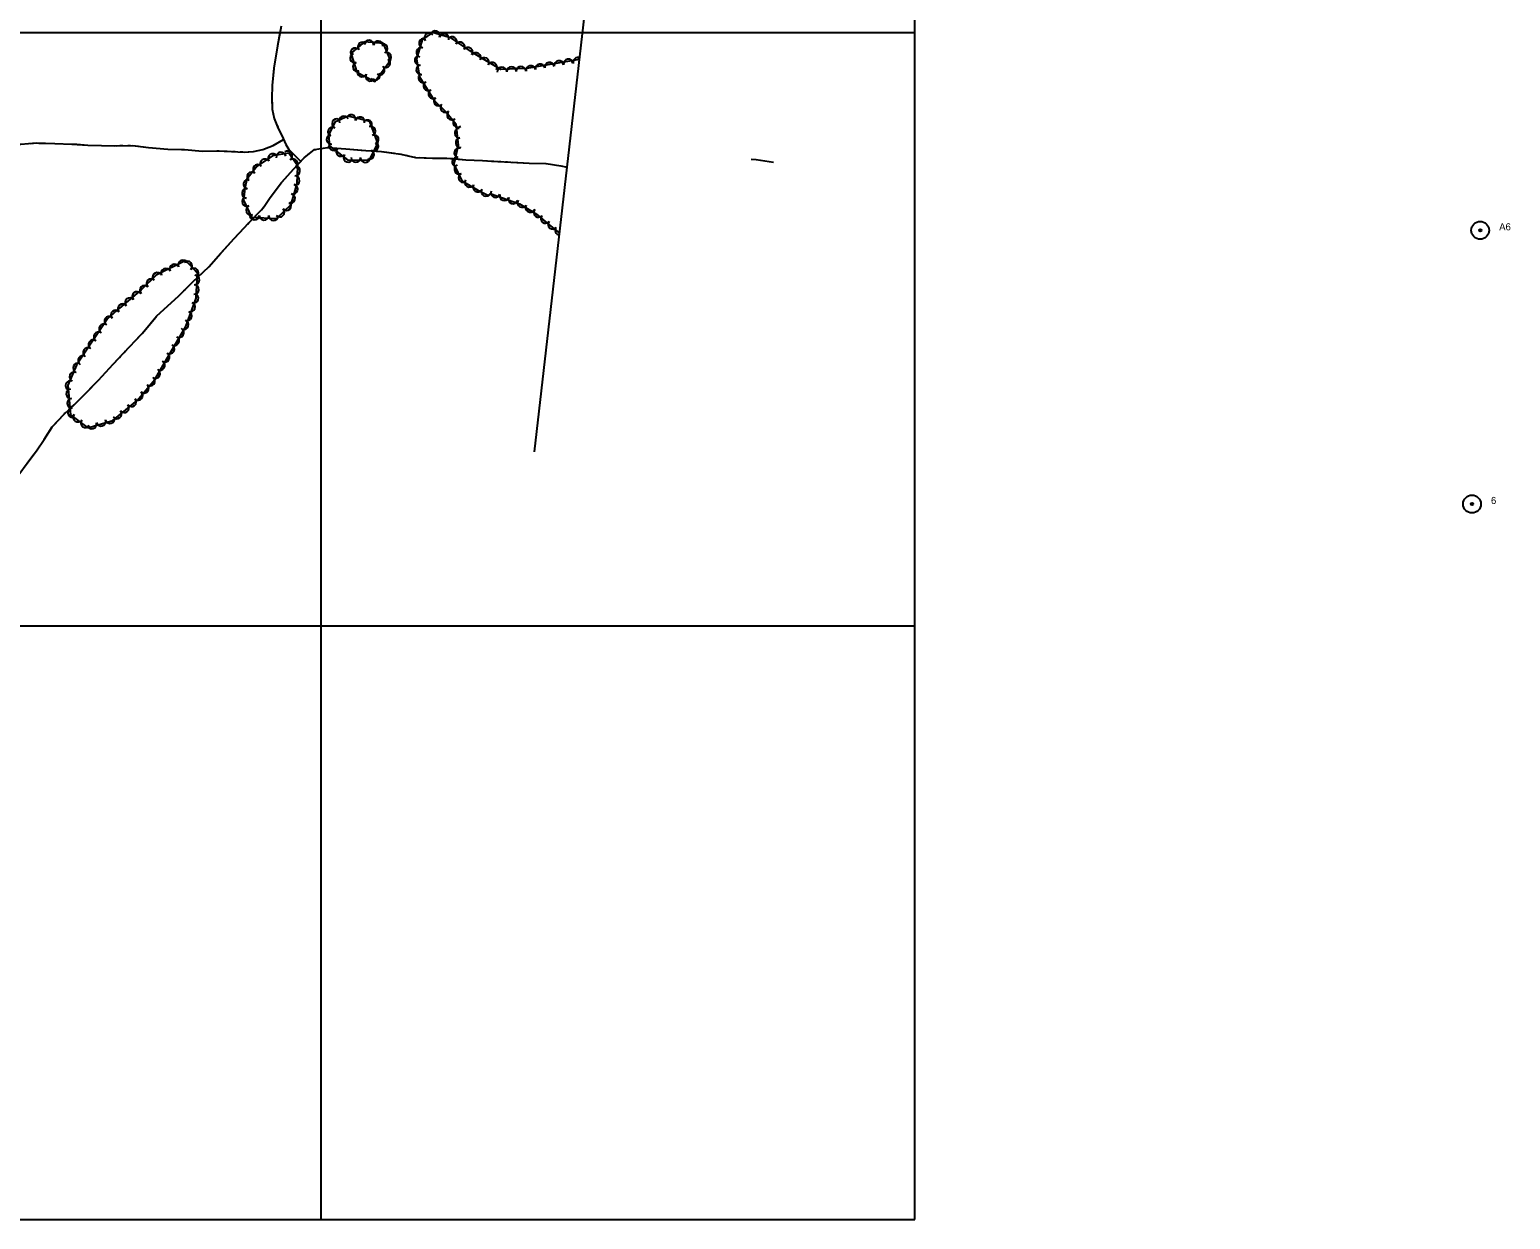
# Model space of a CAD drawing. Extents: x 353423 to 364002, y 127000 to 201942.
# Drawn here: x 362754 to 364002, y 127000 to 128002 of the extents above; entities that cross this region are included whole.
import ezdxf

# ---------------------------------------------------------------- set-up
doc = ezdxf.new("R2010")
doc.units = 0
for name, color, linetype in [('E_FEN_Generic', 7, 'Continuous'), ('E_LAND_TreeLine', 7, 'Continuous'), ('E_RDWY_AsphConc', 7, 'Continuous'), ('E_RDWY_Gravel', 7, 'Continuous'), ('E_STRUCT_WingWall', 7, 'Continuous')]:
    doc.layers.add(name, color=color, linetype=linetype)

msp = doc.modelspace()

# ---------------------------------------------------------------- linework, layer by layer
at = {"layer": 'E_FEN_Generic'}
for points in [[(363030, 127966.6), (363045.3, 127958.7), (363058.3, 127976.6), (363052.6, 127990.6), (363036.5, 127992), (363025.8, 127983.2), (363025.2, 127981.6), (363030, 127966.6)], [(363217.6, 127977.4), (363215.6, 127976.9), (363195.9, 127973.6), (363173, 127969.6), (363151.4, 127968.8), (363128.4, 127982.6), (363109.9, 127995.3), (363093.9, 128000.1), (363085, 127993.8), (363080.4, 127977.7), (363082.9, 127962.7), (363095.6, 127942.4), (363105.8, 127932.4), (363113.5, 127922.9), (363115.5, 127905.2), (363111.9, 127889.1), (363118.5, 127875.1), (363131.9, 127867.2), (363141.6, 127862.5)], [(363006.1, 127913.6), (363007.1, 127904.6), (363022.1, 127892.6), (363040.7, 127892.5), (363047.8, 127906.7), (363041, 127924.9), (363022.8, 127929.5), (363011.4, 127924.4), (363006.1, 127913.6)], [(362935.7, 127868.8), (362934.7, 127858.7), (362941.3, 127844.3), (362962.5, 127843.3), (362974.7, 127855.1), (362979.8, 127872.7), (362980.4, 127887.3), (362972.7, 127898.3), (362958.9, 127896.2), (362946.1, 127887.3), (362937.3, 127876.5), (362935.7, 127868.8)], [(363381.1, 127890.5), (363366.5, 127892.7), (363362.2, 127893)], [(363142.5, 127864.4), (363167, 127855.6), (363181.4, 127846.9), (363191.9, 127838.1), (363200.8, 127830.9)], [(362795.1, 127721.5), (362793.8, 127719.8), (362786.6, 127702.9), (362788.7, 127677.9), (362803.5, 127667), (362824.6, 127673.1), (362845, 127690), (362859.8, 127707.6), (362871.9, 127728.4), (362885.9, 127752.4), (362894.8, 127776.1), (362895.8, 127797.2), (362886.1, 127807.8), (362860.9, 127795.6), (362848.4, 127783.3), (362830.1, 127767.8), (362820, 127758.7), (362795.1, 127721.5)]]:
    msp.add_lwpolyline(points, dxfattribs=at)
for centre, radius, start, end in [((363096, 127997.3), 4, 343.1247, 163.1094), ((363034.8, 127987.9), 3.92, 39.2114, 219.1961), ((363040.3, 127989.6), 3.92, 355.1186, 175.1032), ((363048.1, 127988.9), 3.92, 355.1186, 175.1032), ((363052, 127986.6), 3.92, 292.5042, 112.4888), ((363086.4, 127991), 4, 74.1433, 254.128), ((363090.9, 127995.4), 4, 35.4331, 215.4178), ((363103.6, 127995), 4, 343.1247, 163.1094), ((363110.4, 127992.3), 4, 325.6476, 145.6323), ((363117.1, 127987.8), 4, 325.6476, 145.6323), ((363028.3, 127978.4), 3.92, 107.7358, 287.7205), ((363028.7, 127983), 3.92, 39.2114, 219.1961), ((363054.3, 127974.5), 3.92, 233.9239, 53.9086), ((363055, 127979.3), 3.92, 292.5042, 112.4888), ((363082.8, 127976.5), 4, 99.3872, 279.3718), ((363084.2, 127983.3), 4, 74.1433, 254.128), ((363123.7, 127983.3), 4, 325.6476, 145.6323), ((363130.5, 127978.9), 4, 329.0645, 149.0491), ((363137.4, 127974.8), 4, 329.0645, 149.0491), ((363200.3, 127972.2), 4, 9.5992, 189.5839), ((363208.2, 127973.5), 4, 9.5992, 189.5839), ((363216.3, 127974.9), 4, 67.5879, 194.0468), ((363030.7, 127970.9), 3.92, 107.7358, 287.7205), ((363034.4, 127966.6), 3.92, 152.8454, 332.8301), ((363041.4, 127963), 3.92, 152.8454, 332.8301), ((363045.5, 127963.6), 3.92, 211.7662, 31.7509), ((363049.6, 127968.2), 3.92, 233.9239, 53.9086), ((363084.1, 127968.6), 4, 99.3872, 279.3718), ((363086, 127961.8), 4, 121.9756, 301.9603), ((363144.2, 127970.7), 4, 329.0645, 149.0491), ((363152.4, 127966.8), 4, 2.1305, 182.1152), ((363160.4, 127967.1), 4, 2.1305, 182.1152), ((363168.4, 127967.4), 4, 2.1305, 182.1152), ((363176.6, 127968.1), 4, 9.7568, 189.7414), ((363184.5, 127969.5), 4, 9.7568, 189.7414), ((363192.4, 127970.8), 4, 9.7568, 189.7414), ((363090.2, 127955), 4, 121.9756, 301.9603), ((363094.4, 127948.2), 4, 121.9756, 301.9603), ((363098.9, 127942.2), 4, 135.6209, 315.6055), ((363104.6, 127936.6), 4, 135.6209, 315.6055), ((363013.1, 127923.2), 3.93, 63.9611, 243.9457), ((363019.1, 127925.6), 3.93, 23.9772, 203.9618), ((363025.1, 127926.8), 3.93, 345.9359, 165.9206), ((363032.7, 127924.9), 3.93, 345.9359, 165.9206), ((363038.9, 127922.3), 3.93, 323.896, 143.8807), ((363110.1, 127930.4), 4, 128.8797, 308.8644), ((363115.1, 127924.2), 4, 128.8797, 308.8644), ((363008.5, 127909.9), 3.93, 96.2719, 276.2566), ((363009.6, 127916.2), 3.93, 63.9611, 243.9457), ((363041.8, 127917), 3.93, 290.5744, 110.5591), ((363044.5, 127909.7), 3.93, 290.5744, 110.5591), ((363116.5, 127915.2), 4, 96.314, 276.2987), ((363010.5, 127904.5), 3.93, 141.3641, 321.3488), ((363016.6, 127899.6), 3.93, 141.3641, 321.3488), ((363040.7, 127897.2), 3.93, 243.2386, 63.2233), ((363044.3, 127904.2), 3.93, 243.2386, 63.2233), ((363116.1, 127898.7), 4, 77.4306, 257.4153), ((363117.3, 127907.2), 4, 96.314, 276.2987), ((362946.7, 127884.7), 4.05, 50.9473, 230.9319), ((362952.6, 127889.3), 4.05, 34.7374, 214.7221), ((362959.3, 127893.9), 4.05, 34.7374, 214.7221), ((362966.2, 127895.1), 4.05, 8.56, 188.5446), ((362971.6, 127896), 4.05, 305.1288, 125.1135), ((362976.3, 127889.4), 4.05, 305.1288, 125.1135), ((363022.8, 127894.7), 3.93, 141.3641, 321.3488), ((363029.2, 127894.6), 3.93, 179.6896, 359.6743), ((363037, 127894.5), 3.93, 179.6896, 359.6743), ((363114.4, 127890.8), 4, 77.4306, 257.4153), ((363116.2, 127884.8), 4, 115.3869, 295.3716), ((362938.6, 127872.3), 4.05, 77.9562, 257.9409), ((362941.6, 127878.4), 4.05, 50.9473, 230.9319), ((362977.8, 127875.3), 4.05, 267.6399, 87.6246), ((362978.1, 127883.4), 4.05, 267.6399, 87.6246), ((363119.7, 127877.6), 4, 115.3869, 295.3716), ((363125, 127873.7), 4, 149.4943, 329.479), ((362937.4, 127864.5), 4.05, 84.3258, 264.3104), ((362974, 127860.1), 4.05, 254.0306, 74.0153), ((362976.2, 127867.9), 4.05, 254.0306, 74.0153), ((363131.9, 127869.7), 4, 149.4943, 329.479), ((363138.9, 127866.1), 4, 153.9284, 333.9131), ((363146.9, 127865), 3.93, 160.2485, 340.2332), ((363154.3, 127862.3), 3.93, 160.2485, 340.2332), ((362937.4, 127857.7), 4.05, 114.8835, 294.8682), ((362940.8, 127850.4), 4.05, 114.8835, 294.8682), ((362965, 127848.6), 4.05, 223.8409, 43.8255), ((362970.8, 127854.2), 4.05, 223.8409, 43.8255), ((363161.7, 127859.7), 3.93, 160.2485, 340.2332), ((363169.3, 127856.6), 3.93, 148.9783, 328.963), ((363176, 127852.5), 3.93, 148.9783, 328.963), ((363183, 127848.3), 3.93, 140.1351, 320.1198), ((362943.8, 127846.3), 4.05, 177.3201, 357.3048), ((362951.9, 127846), 4.05, 177.3201, 357.3048), ((362959.9, 127845.6), 4.05, 177.3201, 357.3048), ((363189, 127843.2), 3.93, 140.1351, 320.1198), ((363195, 127838.3), 3.93, 141.1052, 321.0899), ((363201.1, 127833.3), 3.93, 141.1052, 263.1006), ((362869.1, 127797.2), 4, 25.8362, 205.8209), ((362876.3, 127800.7), 4, 25.8362, 205.8209), ((362883.5, 127804.2), 4, 25.8362, 205.8209), ((362887.3, 127803.3), 4, 312.5831, 132.5677), ((362892.7, 127797.4), 4, 312.5831, 132.5677), ((362856.8, 127788.5), 4, 44.63, 224.6147), ((362861.9, 127793.7), 4, 25.8362, 205.8209), ((362893.4, 127791.5), 4, 267.3535, 87.3381), ((362838.8, 127772.4), 4, 40.1448, 220.1295), ((362844.9, 127777.6), 4, 40.1448, 220.1295), ((362851.1, 127782.9), 4, 44.63, 224.6147), ((362892.6, 127776.2), 4, 249.4867, 69.4713), ((362893, 127783.5), 4, 267.3535, 87.3381), ((362826.8, 127762), 4, 42.0695, 222.0541), ((362832.7, 127767.3), 4, 40.1448, 220.1295), ((362887, 127761.2), 4, 249.4867, 69.4713), ((362889.8, 127768.7), 4, 249.4867, 69.4713), ((362816.9, 127750.3), 4, 56.2242, 236.2089), ((362821.3, 127756.9), 4, 56.2242, 236.2089), ((362884.2, 127753.8), 4, 249.4867, 69.4713), ((362808, 127737), 4, 56.2242, 236.2089), ((362812.4, 127743.6), 4, 56.2242, 236.2089), ((362876.4, 127740.2), 4, 239.7258, 59.7104), ((362880.4, 127747.1), 4, 239.7258, 59.7104), ((362799.1, 127723.7), 4, 56.2242, 236.2089), ((362803.5, 127730.3), 4, 56.2242, 236.2089), ((362868.3, 127726.4), 4, 239.7925, 59.7772), ((362872.4, 127733.3), 4, 239.7258, 59.7104), ((362791.9, 127709.9), 4, 66.8004, 246.7851), ((362795, 127717.3), 4, 66.8004, 246.7851), ((362860.3, 127712.6), 4, 239.7925, 59.7772), ((362864.3, 127719.5), 4, 239.7925, 59.7772), ((362788.7, 127702.6), 4, 66.8004, 246.7851), ((362850.8, 127700.2), 4, 229.9751, 49.9598), ((362856, 127706.3), 4, 229.9751, 49.9598), ((362789.3, 127695.6), 4, 94.8169, 274.8016), ((362790, 127687.7), 4, 94.8169, 274.8016), ((362840.3, 127688.8), 4, 219.5636, 39.5482), ((362845.7, 127694.1), 4, 229.9751, 49.9598), ((362790.7, 127679.7), 4, 94.8169, 274.8016), ((362795.1, 127675.8), 4, 143.81, 323.7947), ((362827.9, 127678.6), 4, 219.5636, 39.5482), ((362834.1, 127683.7), 4, 219.5636, 39.5482), ((362801.5, 127671.1), 4, 143.81, 323.7947), ((362806.8, 127670.1), 4, 196.1597, 16.1443), ((362814.5, 127672.4), 4, 196.1597, 16.1443), ((362822.1, 127674.6), 4, 196.1597, 16.1443)]:
    msp.add_arc(centre, radius, start, end, dxfattribs=at)
at = {"layer": 'E_LAND_TreeLine'}
for p, q in [((363000, 127000), (363000, 129500)), ((363500, 127000), (363500, 129500)), ((360500, 128000), (363500, 128000)), ((360500, 127500), (363500, 127500)), ((360500, 127000), (363500, 127000))]:
    msp.add_line(p, q, dxfattribs=at)
at = {"layer": 'E_RDWY_AsphConc'}
for centre, radius in [((363976.4, 127833.3), 7.5), ((363976.4, 127833.3), 0.96), ((363969.5, 127602.7), 7.5), ((363969.5, 127602.7), 0.96)]:
    msp.add_circle(centre, radius, dxfattribs=at)
at = {"layer": 'E_RDWY_Gravel'}
msp.add_lwpolyline([(363179.7, 127646.7), (363384.2, 129428.7)], dxfattribs=at)
at = {"layer": 'E_STRUCT_WingWall'}
for points in [[(362966.3, 128005.4), (362963.1, 127988.7), (362960.2, 127969.8), (362958.8, 127955.4), (362958.5, 127944.7), (362958.7, 127935.5), (362960.5, 127927.4), (362963.8, 127919.1), (362966.8, 127913.2), (362970.1, 127905.7), (362972.8, 127901.5), (362982.8, 127891.4)], [(362965.2, 127999.8), (362963.1, 127988.7), (362960.2, 127969.8), (362960.2, 127969.3)], [(362960.2, 127969.3), (362958.8, 127955.4), (362958.5, 127944.7), (362958.6, 127938.5)], [(362959, 127934.3), (362959.4, 127932.2)], [(362960.4, 127928.1), (362960.5, 127927.4), (362961, 127926.1)], [(362962.6, 127922.1), (362963.4, 127920.1)], [(362965.2, 127916.3), (362966.8, 127913.2), (362970.1, 127905.7), (362972.8, 127901.5), (362982.8, 127891.4)], [(362705.8, 127905.4), (362718.6, 127905.7), (362732.6, 127905.8), (362747.1, 127906), (362759.9, 127906.9), (362775.7, 127906.5), (362790, 127906), (362803.4, 127905.2), (362815, 127904.9), (362828, 127904.6), (362841.1, 127904.9), (362854.6, 127903.2), (362870.7, 127901.7), (362885, 127901.3), (362900.1, 127900), (362912.2, 127900.3), (362924.6, 127899.7), (362935.2, 127899.3), (362943.1, 127899.7), (362950.8, 127901.5), (362955.8, 127903.3), (362959.7, 127904.8), (362968.4, 127909.7)], [(362752.2, 127637), (362760.1, 127647.4), (362766.6, 127657.2), (362773.5, 127667.8), (362783.1, 127678.1), (362791.9, 127686.4), (362802, 127696.4), (362812.4, 127707.2), (362824.8, 127720.5), (362838.5, 127735.2), (362849.1, 127746.4), (362861.4, 127760.9), (362880.2, 127778.2), (362891.4, 127789.4), (362905.3, 127802.5), (362915.6, 127814.1), (362926.7, 127826.5), (362938.9, 127839.4), (362949.7, 127850.6), (362951.9, 127853.3), (362956.9, 127860.9), (362966.6, 127873.6), (362976.8, 127884.9), (362985.6, 127894.5), (362994.5, 127901.3), (363005.3, 127903.2), (363020.8, 127902), (363037.6, 127900.6), (363050.9, 127899.8), (363067.2, 127897.6), (363079.4, 127894.8), (363093.7, 127894.2), (363106, 127894.1), (363122, 127892.8), (363135.8, 127892.1), (363148.7, 127891.4), (363159.8, 127890.8), (363175.3, 127890), (363189.6, 127889.6), (363201.9, 127887.6), (363207.2, 127886.5)], [(362755.5, 127906.6), (362757.7, 127906.7)], [(362762.1, 127906.8), (362775.7, 127906.5), (362790, 127906), (362794.1, 127905.8)], [(362794.1, 127905.8), (362803.4, 127905.2), (362815, 127904.9), (362826.1, 127904.6)], [(362830.5, 127904.7), (362832.8, 127904.7)], [(362837.2, 127904.8), (362839.4, 127904.9)], [(362843.8, 127904.6), (362846, 127904.3)], [(362850.4, 127903.7), (362854.6, 127903.2), (362870.7, 127901.7), (362882.3, 127901.4)], [(362882.3, 127901.4), (362885, 127901.3), (362900.1, 127900), (362912.2, 127900.3), (362914.2, 127900.2)], [(362938.5, 127899.5), (362943.1, 127899.7), (362950.8, 127901.5), (362955.8, 127903.3), (362959.7, 127904.8), (362968.4, 127909.7)], [(362994, 127900.9), (362994.5, 127901.3), (362995.8, 127901.5)], [(362999.7, 127902.2), (363001.6, 127902.6)], [(363005.5, 127903.2), (363020.8, 127902), (363033.7, 127900.9)], [(363033.7, 127900.9), (363037.6, 127900.6), (363050.9, 127899.8), (363061.9, 127898.3)], [(362918.7, 127900), (362920.9, 127899.9)], [(362925.3, 127899.7), (362927.5, 127899.6)], [(362931.9, 127899.4), (362934.1, 127899.4)], [(362967.1, 127874.2), (362976.8, 127884.9), (362985.6, 127894.5), (362986.3, 127895)], [(362989.4, 127897.4), (362990.9, 127898.5)], [(363065.8, 127897.8), (363067.2, 127897.6), (363067.7, 127897.5)], [(363071.5, 127896.6), (363073.4, 127896.2)], [(363077.2, 127895.3), (363079.1, 127894.9)], [(363083, 127894.6), (363093.7, 127894.2), (363106, 127894.1), (363111.3, 127893.7)], [(363111.3, 127893.7), (363122, 127892.8), (363135.8, 127892.1), (363139.6, 127891.9)], [(363143.5, 127891.7), (363145.4, 127891.6)], [(363149.3, 127891.4), (363151.3, 127891.3)], [(363155.2, 127891.1), (363157.1, 127891)], [(363161, 127890.8), (363175.3, 127890), (363189.3, 127889.6)], [(363189.3, 127889.6), (363189.6, 127889.6), (363201.9, 127887.6), (363207.2, 127886.5)], [(362950.3, 127851.4), (362951.9, 127853.3), (362956.9, 127860.9), (362966.6, 127873.6), (362967.1, 127874.2)], [(362938.2, 127838.6), (362938.9, 127839.4), (362939.5, 127840)], [(362942.3, 127842.9), (362943.6, 127844.3)], [(362946.3, 127847.1), (362947.7, 127848.5)], [(362916.4, 127814.9), (362926.7, 127826.5), (362935.5, 127835.8)], [(362896.8, 127794.5), (362905.3, 127802.5), (362915.6, 127814.1), (362916.4, 127814.9)], [(362892.5, 127790.5), (362893.9, 127791.8)], [(362860.7, 127760.1), (362861.4, 127760.9), (362880.2, 127778.2), (362881.4, 127779.4)], [(362884.2, 127782.2), (362885.6, 127783.6)], [(362888.3, 127786.4), (362889.7, 127787.7)], [(362842, 127738.9), (362849.1, 127746.4), (362860.7, 127760.1)], [(362830, 127726.1), (362831.3, 127727.5)], [(362834, 127730.3), (362835.3, 127731.7)], [(362838, 127734.6), (362838.5, 127735.2), (362839.3, 127736)], [(362807.9, 127702.5), (362812.4, 127707.2), (362824.8, 127720.5), (362827.3, 127723.2)], [(362787.8, 127682.6), (362791.9, 127686.4), (362802, 127696.4), (362807.9, 127702.5)], [(362783.5, 127678.6), (362785, 127679.9)], [(362757.2, 127643.6), (362760.1, 127647.4), (362766.6, 127657.2), (362773, 127667.1)], [(362775.5, 127670), (362776.9, 127671.4)], [(362779.5, 127674.3), (362780.9, 127675.7)], [(362739.7, 127621.3), (362745.3, 127627.5), (362752.2, 127637), (362757.2, 127643.6)]]:
    msp.add_lwpolyline(points, dxfattribs=at)

# ---------------------------------------------------------------- texts
at = {"layer": 'E_RDWY_AsphConc'}
for s, p in [('A6', (363992.4, 127833.3)), ('6', (363985.5, 127602.7))]:
    msp.add_text(s, height=6, dxfattribs=at).set_placement(p)

doc.saveas('drawing.dxf')
